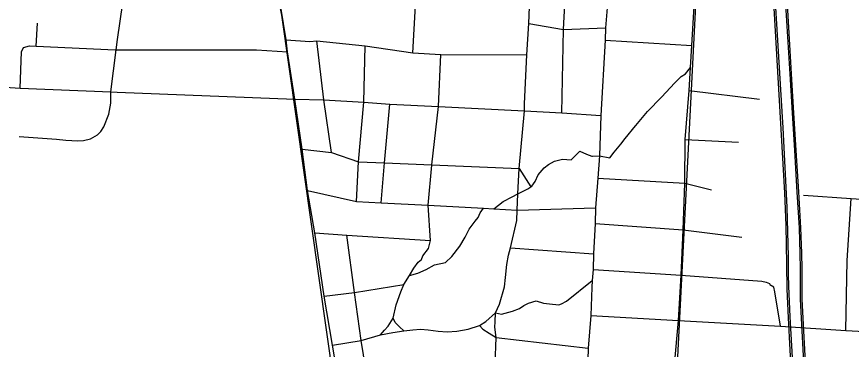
# Model space of a CAD drawing. Extents: x 114843 to 284848, y 317643 to 566895.
# Drawn here: x 201315 to 207789, y 400988 to 403566 of the extents above; entities that cross this region are included whole.
import ezdxf

# ---------------------------------------------------------------- set-up
doc = ezdxf.new("R2010")
doc.units = 0
for name, color, linetype in [('GM_X_City_Street', 7, 'Continuous'), ('GM_X_Rail_Line', 7, 'Continuous'), ('GM_X_US_Route', 7, 'Continuous')]:
    doc.layers.add(name, color=color, linetype=linetype)

msp = doc.modelspace()

# ---------------------------------------------------------------- linework, layer by layer
at = {"layer": 'GM_X_City_Street'}
for p, q in [((204388.4, 403285.5), (204409.3, 403652.7)), ((201467.2, 403338.3), (201475.7, 403515.3)), ((205879.4, 403385.3), (206553, 403343.1)), ((202095.4, 402981.8), (203471.8, 402926.6)), ((206532.8, 402994.8), (207077.9, 402927.4)), ((206500.9, 402614.9), (206914.9, 402594.3)), ((205212, 402390.4), (205303.8, 402247.8)), ((205198.2, 402066), (205804.8, 402083.5)), ((205145.2, 401773.7), (205789.3, 401729.1)), ((205785.6, 401607.7), (206468.4, 401563.5)), ((205768, 401250), (206448.3, 401211.3))]:
    msp.add_line(p, q, dxfattribs=at)
for points in [[(203471.8, 402926.6), (203415.4, 403294.3), (203404.4, 403386.1), (203364.7, 403639.9), (203287, 404038.8), (203207.9, 404381), (203160.2, 404647.5), (203124.9, 404816.2), (203078.5, 405072), (203060.5, 405140.3), (203008.7, 405379.9), (202969.8, 405580.4), (202885.1, 405990.6), (202795.6, 406393.9), (202755.7, 406599.9), (202713.9, 406800.8)], [(202044.5, 402983.9), (202085.8, 403308.4), (202097.2, 403388.7), (202137.9, 403673.9), (202190.2, 404041.1), (202192.3, 404056.2), (202238.6, 404418.6), (202259.6, 404583.3), (202289.3, 404718.1), (202358.4, 405031.5), (202378.9, 405120.6), (202390.9, 405170.7), (202390.8, 405222.8), (202354.5, 405411.1), (202353.3, 405417), (202294.1, 405864.7), (202214.2, 406276.8), (202170.1, 406481.1), (202123.6, 406679.3)], [(205255.5, 402890.7), (205272.9, 403270.8), (205288.3, 403512.4), (205292.8, 403643.3), (205308.4, 403917.1), (205314.8, 404003.5), (205325, 404239.4), (205341.6, 404474), (205343.6, 404577.2), (205357.5, 404799.8), (205360.4, 404887.6), (205394.2, 405505.4), (205413.1, 405897.8), (205441.9, 406255)], [(205543.2, 402820.9), (205555.5, 403467.1), (205581.9, 403953.2), (205624, 404454.2)], [(205288.3, 403512.4), (205555.5, 403467.1), (205882.8, 403480.5)], [(203404.4, 403386.1), (203588.1, 403374.6), (203643.7, 403378), (204017.9, 403340.2), (204388.4, 403285.5), (204605.4, 403274.1), (205272.9, 403270.8)], [(203757.9, 402513.2), (203698.8, 402921.6), (203643.7, 403378)], [(201341.3, 403012.1), (201353.6, 403294.9), (201367.1, 403326.8)], [(201367.1, 403326.8), (201415.1, 403340.9), (201467.2, 403338.3), (202079.9, 403308.7), (202085.8, 403308.4), (202090.3, 403308.2), (203176, 403308.8), (203415.4, 403294.3)], [(203950.1, 402134.5), (203965.4, 402442.1), (204008.6, 402904.2), (204017.9, 403340.2)], [(204137.2, 401100.3), (204169.3, 401135.6), (204196.9, 401167), (204235.6, 401228.9), (204259.6, 401332.9), (204295.8, 401434), (204317.2, 401490.1), (204363, 401559.9), (204394.6, 401617.9), (204430.6, 401664), (204454.6, 401684), (204466.6, 401712), (204508.7, 401769.2), (204525.1, 401830.3), (204507.8, 402105), (204534.9, 402415), (204535.2, 402418.5), (204587.4, 402870.6), (204605.4, 403274.1)], [(205782.6, 402485.9), (205835, 402487.6), (205916.5, 402472.8), (205948.5, 402514.8), (206002.4, 402576.9), (206034.4, 402623), (206114.3, 402719), (206117.7, 402723.1), (206208.2, 402831.2), (206316.1, 402941.3), (206420, 403053.5), (206470, 403101.5), (206501.9, 403123.5), (206541.2, 403173.1)], [(199519.1, 403107.9), (199690.4, 403099.9), (199871, 403089.5), (200112.7, 403074.8), (200691.4, 403057.3), (201341.3, 403012.1), (202044.5, 402983.9), (202095.4, 402981.8)], [(201335, 402636.7), (201622.8, 402616.4), (201696, 402609.5), (201789.9, 402602.7), (201833.1, 402606), (201886.7, 402619.8), (201941.6, 402651.5), (201966.8, 402677), (201991.9, 402713), (202029.9, 402811.7), (202045.7, 402896.8), (202044.5, 402983.9)], [(203471.8, 402926.6), (203698.8, 402921.6), (204008.6, 402904.2), (204209.6, 402888), (204587.4, 402870.6), (205253, 402836.4), (205543.2, 402820.9), (205845.9, 402800.7)], [(204078.7, 398958.4), (204070.3, 399004.1), (204040.1, 399176.8), (203984.5, 399571.2), (203930.7, 399944.5), (203864.3, 400330.4), (203834.6, 400542.1), (203811.9, 400745.7), (203764.9, 401020.7), (203699.4, 401399.4), (203628.9, 401889.9), (203570.6, 402217.8), (203528.7, 402538.8), (203471.8, 402926.6)], [(205029.6, 401271.5), (205060.7, 401338.7), (205099.6, 401472.6), (205106.3, 401543.8), (205117.3, 401644.8), (205130.3, 401716.9), (205145.2, 401773.7), (205194.8, 401986.9), (205198.2, 402066), (205203.7, 402193.9), (205212, 402390.4), (205253, 402836.4), (205255.5, 402890.7)], [(204141.6, 402124.4), (204168.2, 402433.7), (204209.6, 402888)], [(203528.7, 402538.8), (203757.9, 402513.2), (203965.4, 402442.1), (204168.2, 402433.7), (204535.2, 402418.5), (205212, 402390.4)], [(205015.4, 402077.5), (205089.7, 402132.5), (205157.7, 402170.5), (205203.7, 402193.9), (205279.5, 402232.6), (205303.8, 402247.8), (205311.4, 402252.6), (205337.4, 402288.6), (205359.4, 402340.7), (205407.4, 402394.8), (205441.3, 402420.8), (205487.3, 402446.8), (205549.2, 402460.8), (205615, 402456.8), (205682.9, 402523.5), (205735.9, 402499.8), (205777.3, 402485.7), (205782.6, 402485.9)], [(205823.1, 402315.5), (206498.9, 402276.2), (206706, 402223)], [(203570.6, 402217.8), (203950.1, 402134.5), (204141.6, 402124.4), (204507.8, 402105), (204936, 402082.4), (205015.4, 402077.5), (205198.2, 402066)], [(207419.3, 402183.5), (207788.4, 402158), (208492.6, 402109.2), (208803.2, 402087.7), (209108.5, 402066.5)], [(207745.9, 401134.2), (207758.1, 401675.3), (207788.4, 402158)], [(204363, 401559.9), (204426, 401577.1), (204491, 401607), (204555.9, 401643.3), (204642.2, 401659.9), (204690.2, 401706), (204752.1, 401786.1), (204794.1, 401858.2), (204826.1, 401918.2), (204872.1, 401982.3), (204896, 402010.4), (204910, 402046.4), (204936, 402082.4)], [(205802.2, 401963.9), (206485.3, 401915), (206941.2, 401857)], [(203628.9, 401889.9), (203874.8, 401871.9), (204525.1, 401830.3)], [(204321.2, 398813), (204278.7, 399163.5), (204218.9, 399550.9), (204169.6, 399929.2), (204100.7, 400313.5), (204079.9, 400518.6), (204042.1, 400723.9), (203986.2, 401055.1), (203934.8, 401428.4), (203874.8, 401871.9)], [(206468.4, 401563.5), (207096.3, 401514.8), (207128.3, 401508.8), (207154.4, 401496.9), (207158.4, 401486.9)], [(203699.4, 401399.4), (203934.8, 401428.4), (204317.2, 401490.1)], [(205029.6, 401271.5), (205074.8, 401261.3), (205161.9, 401283), (205215.2, 401305.2), (205249.6, 401327.3), (205286.3, 401346.3), (205345.6, 401364.8), (205400.7, 401345.3), (205448.6, 401339.3), (205520.5, 401333.3), (205542.4, 401339.3), (205580.4, 401361.3), (205780.3, 401520.8)], [(207240.9, 401167.8), (207196.6, 401432.9), (207188.5, 401468.9), (207158.4, 401486.9)], [(204905.4, 401172.8), (204954.1, 401203.3), (205029.6, 401271.5)], [(204940.5, 399128.1), (204959.7, 399499.8), (204976.3, 399876.7), (204998.3, 400255.9), (205019.5, 400665.5), (205033.7, 401079.7), (205023.6, 401160.1), (205027.7, 401200.9), (205029.6, 401271.5)], [(204319, 401131.7), (204284.2, 401161.6), (204251.6, 401195.9), (204235.6, 401228.9)], [(206448.3, 401211.3), (207240.9, 401167.8), (207745.9, 401134.2), (209054.7, 401064.3), (209532.4, 401035.9), (209585.9, 401033.1)], [(203764.9, 401020.7), (203986.2, 401055.1), (204137.2, 401100.3), (204234.1, 401117.6), (204319, 401131.7), (204387.4, 401139), (204447.5, 401143.2), (204506.3, 401139.1), (204583.8, 401128.4), (204654.6, 401122.9), (204728.2, 401129.4), (204817.7, 401142.9), (204905.4, 401172.8), (204931.2, 401142.9), (204980.3, 401113.2), (205033.7, 401079.7), (205749.1, 400996.2)]]:
    msp.add_lwpolyline(points, dxfattribs=at)
at = {"layer": 'GM_X_Rail_Line'}
for points in [[(207393.9, 399847.5), (207314.8, 401238.7), (207304, 401476.7), (207301, 401568.4), (207301.5, 401706.4), (207292.8, 402090.7), (207260.2, 402705.6), (207154.9, 404444.7), (207032.1, 406619.7), (207004.6, 407165), (206977.1, 407663.2), (206968.3, 408730.2)], [(207329.2, 400734.7), (207301.3, 401231.4), (207290.5, 401454), (207288, 401648), (207283.9, 401947.1), (207274.6, 402201.6), (207150.5, 404351.9), (207134.3, 404639), (207129, 404727.4), (207115.9, 404989.5), (207106.2, 405136.8), (207088, 405483.3), (207084.7, 405532.9), (207067.1, 405843.1), (207048.3, 406168.7), (207049.2, 406184.1), (207030.8, 406463), (207015.7, 406740.7), (207002.9, 406956.9), (206992.1, 407154.9), (206971.5, 407531.9), (206953.4, 407759.3), (206933.9, 408081.5)], [(207428.5, 400739.8), (207394.4, 401377), (207395.1, 401611.4), (207393.3, 401731.5), (207386.2, 401928.3), (207370.2, 402206.7), (207350.1, 402528.2), (207329.4, 402861.5), (207316.6, 403078.3), (207284.6, 403617), (207259.3, 404012.5), (207232.1, 404403.7), (207185.2, 404995.3), (207175.5, 405135.8), (207152, 405513.1), (207132.2, 405854.4), (207114, 406168.7), (207112.5, 406184.2), (207098.8, 406455), (207081.9, 406723.6), (207069, 406948.8), (207057.7, 407153.4), (207029.1, 407676.7), (207003.5, 408117.2)], [(207441.1, 400740.2), (207407, 401377.3), (207407.7, 401611.5), (207405.9, 401731.8), (207398.8, 401928.9), (207382.8, 402207.4), (207362.6, 402529), (207342, 402862.3), (207329.2, 403079), (207297.2, 403617.8), (207271.8, 404013.3), (207244.7, 404404.6), (207197.8, 404996.2), (207188.1, 405136.6), (207164.5, 405513.9), (207144.7, 405855.1), (207126.6, 406169.7), (207125, 406185.1), (207111.4, 406455.7), (207094.5, 406724.4), (207081.6, 406949.5), (207070.3, 407154.1), (207041.7, 407677.4), (207016, 408117.9)], [(202617.5, 407244), (206752.1, 406985), (206185, 395936.4), (206682.2, 392799.1), (206567.6, 391264.1), (206614.5, 391070.8), (206776, 390816.5)], [(205459.8, 389872.9), (203774.9, 400738), (203372.8, 403577.4), (202744, 406632.4), (202617.5, 407244)]]:
    msp.add_lwpolyline(points, dxfattribs=at)
at = {"layer": 'GM_X_US_Route'}
for points in [[(206034.8, 406232.6), (206007.1, 405865), (205992.5, 405476), (205948.2, 404765), (205934.4, 404427), (205915, 404071.1), (205906.4, 403971.3), (205903.4, 403731.3), (205882.8, 403480.5), (205879.4, 403385.3), (205845.9, 402800.7), (205835, 402487.6), (205823.1, 402315.5), (205804.8, 402083.5), (205802.2, 401963.9), (205789.3, 401729.1), (205785.6, 401607.7), (205780.3, 401520.8), (205777.8, 401466.7)], [(206448.3, 401211.3), (206468.4, 401563.5), (206485.3, 401915), (206498.9, 402276.2), (206500.9, 402614.9), (206532.8, 402994.8), (206541.2, 403173.1), (206553, 403343.1), (206574.2, 403688.4), (206590.2, 404035.8), (206602.3, 404281.1)], [(205777.8, 401466.7), (205768, 401250), (205749.1, 400996.2), (205746.1, 400905.9), (205736.8, 400624), (205717.1, 400217.1), (205697.8, 399839.8), (205677, 399464.6), (205657.1, 399077.9), (205643.4, 398731.6)], [(206332, 399037.7), (206355.3, 399424.4), (206374.3, 399803.3), (206396.9, 400173.2), (206414.4, 400579.3), (206418.2, 400861.9), (206418.4, 400868.2), (206448.3, 401211.3)]]:
    msp.add_lwpolyline(points, dxfattribs=at)

doc.saveas('drawing.dxf')
